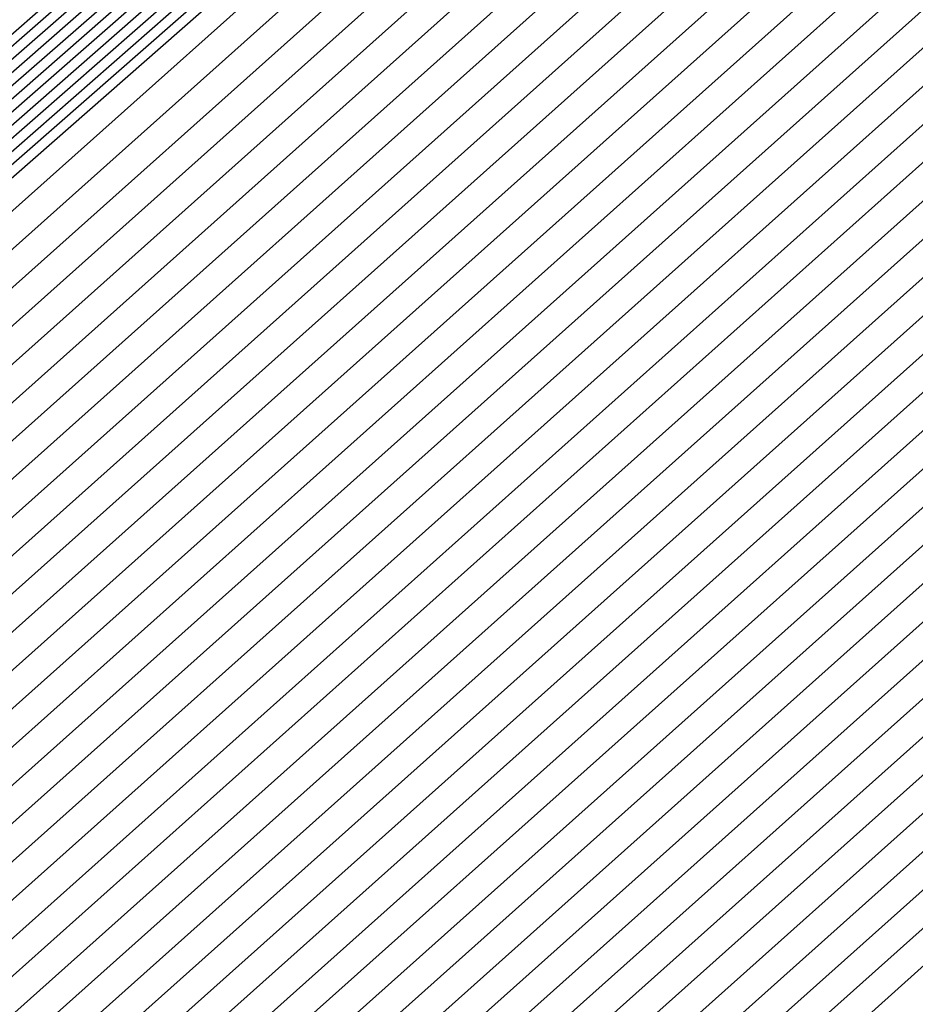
# Model space of a CAD drawing. Extents: x 3249832 to 3255657, y 13789405 to 13793316.
# Tile 917 of 1056: x 3253211.3234 to 3253211.3901, y 13791259.9511 to 13791260.0244. Entities that reach past the tile are written whole.
import ezdxf

# ---------------------------------------------------------------- set-up
doc = ezdxf.new("R2010")
doc.units = 0
doc.header["$LTSCALE"] = 100
doc.header["$MEASUREMENT"] = 0
for name, color, linetype in [('GRATIO_03231_CON', 1, 'CONTINUOUS'), ('GRATIO_0323_ICON', 1, 'CONTINUOUS'), ('TARGETS_EAST', 7, 'CONTINUOUS')]:
    doc.layers.add(name, color=color, linetype=linetype)

# ---------------------------------------------------------------- blocks, each defined once
blk = doc.blocks.new('Gratio_032316_contours')
at = {"layer": 'GRATIO_03231_CON', "color": 5, "linetype": 'Continuous', "flags": 128}
for points in [[(3253293.798373, 13791331.131311), (3253282.082854, 13791320.815718), (3253268.257836, 13791308.722622), (3253256.478491, 13791298.473901), (3253249.865083, 13791292.781659), (3253247.398206, 13791290.718887), (3253247.023539, 13791290.448797), (3253246.629661, 13791290.1036), (3253243.876746, 13791287.691505), (3253236.367871, 13791281.189718), (3253223.293177, 13791269.93665), (3253210.191067, 13791258.715525), (3253204.187016, 13791253.670777), (3253204.187014, 13791253.670777), (3253210.035202, 13791258.894242), (3253223.004679, 13791270.267407), (3253235.993201, 13791281.619171), (3253243.82253, 13791288.45167), (3253249.010414, 13791292.959989), (3253255.998597, 13791299.012453), (3253267.79711, 13791309.229136), (3253281.689131, 13791321.237116), (3253293.526131, 13791331.41522)], [(3253281.703867, 13791320.491041), (3253268.027588, 13791308.528072), (3253256.374954, 13791298.389654), (3253249.83265, 13791292.758707), (3253247.392273, 13791290.718163), (3253247.021649, 13791290.45095), (3253246.63032, 13791290.107823), (3253243.894709, 13791287.710827), (3253236.432955, 13791281.249833), (3253223.440304, 13791270.067378), (3253210.420408, 13791258.916665), (3253204.454031, 13791253.903573), (3253204.45403, 13791253.90357), (3253210.265496, 13791259.094286), (3253223.15342, 13791270.396274), (3253236.059978, 13791281.677323), (3253243.494674, 13791288.169109), (3253246.236293, 13791290.558915), (3253246.630942, 13791290.897916), (3253246.976878, 13791291.192818), (3253249.380962, 13791293.27243), (3253255.902209, 13791298.921086), (3253267.57241, 13791309.028745), (3253281.314456, 13791320.907856)], [(3253281.514374, 13791320.328701), (3253267.912464, 13791308.430798), (3253256.323186, 13791298.34753), (3253249.816433, 13791292.747232), (3253247.389307, 13791290.7178), (3253247.020703, 13791290.452026), (3253246.63065, 13791290.109934), (3253243.90369, 13791287.720489), (3253236.465497, 13791281.279891), (3253223.513867, 13791270.132741), (3253210.535079, 13791259.017233), (3253204.587539, 13791254.019969), (3253204.587538, 13791254.019968), (3253210.380657, 13791259.194295), (3253223.22789, 13791270.460601), (3253236.093697, 13791281.706031), (3253243.504926, 13791288.177315), (3253246.237927, 13791290.559532), (3253246.631434, 13791290.897348), (3253246.975681, 13791291.190435), (3253249.366914, 13791293.25849), (3253255.852885, 13791298.876217), (3253267.459724, 13791308.928789), (3253281.127076, 13791320.743256)], [(3253281.324881, 13791320.166363), (3253267.797344, 13791308.333522), (3253256.271417, 13791298.305406), (3253249.800217, 13791292.735756), (3253247.38634, 13791290.717438), (3253247.019758, 13791290.453103), (3253246.630979, 13791290.112045), (3253243.912671, 13791287.73015), (3253236.498039, 13791281.309949), (3253223.587429, 13791270.198103), (3253210.64975, 13791259.117804), (3253204.721046, 13791254.136365), (3253204.721046, 13791254.136365), (3253210.495817, 13791259.294303), (3253223.302356, 13791270.524924), (3253236.127417, 13791281.734739), (3253243.515178, 13791288.185521), (3253246.239562, 13791290.56015), (3253246.631926, 13791290.896781), (3253246.974483, 13791291.188052), (3253249.352866, 13791293.24455), (3253255.803561, 13791298.831348), (3253267.347038, 13791308.828835), (3253280.939697, 13791320.578654)], [(3253281.135387, 13791320.004024), (3253267.68222, 13791308.236247), (3253256.219649, 13791298.263283), (3253249.784, 13791292.72428), (3253247.383374, 13791290.717076), (3253247.018812, 13791290.454179), (3253246.631309, 13791290.114156), (3253243.921652, 13791287.739811), (3253236.530581, 13791281.340006), (3253223.660992, 13791270.263468), (3253210.76442, 13791259.218373), (3253204.854554, 13791254.25276), (3253204.854554, 13791254.252763), (3253210.610976, 13791259.394313), (3253223.376826, 13791270.589251), (3253236.161137, 13791281.763447), (3253243.52543, 13791288.193726), (3253246.241196, 13791290.560768), (3253246.632418, 13791290.896213), (3253246.973286, 13791291.185668), (3253249.338818, 13791293.230609), (3253255.754237, 13791298.786479), (3253267.234354, 13791308.728879), (3253280.752313, 13791320.414054)], [(3253267.451973, 13791308.041697), (3253256.116111, 13791298.179035), (3253249.751567, 13791292.701328), (3253247.377441, 13791290.716351), (3253247.016922, 13791290.456332), (3253246.631968, 13791290.118378), (3253243.939615, 13791287.759133), (3253236.595665, 13791281.400121), (3253223.808119, 13791270.394196), (3253210.993761, 13791259.419512), (3253205.121569, 13791254.485556), (3253205.12157, 13791254.485556), (3253210.841294, 13791259.59433), (3253223.525766, 13791270.717901), (3253236.228576, 13791281.820863), (3253243.545933, 13791288.210138), (3253246.244464, 13791290.562004), (3253246.633402, 13791290.895078), (3253246.970892, 13791291.180901), (3253249.310721, 13791293.202729), (3253255.655588, 13791298.696741), (3253267.008982, 13791308.528971)], [(3253267.336849, 13791307.944423), (3253256.064342, 13791298.136912), (3253249.73535, 13791292.689852), (3253247.374474, 13791290.715989), (3253247.015976, 13791290.457408), (3253246.632298, 13791290.120489), (3253243.948596, 13791287.768794), (3253236.628207, 13791281.430179), (3253223.881683, 13791270.459559), (3253211.108432, 13791259.520081), (3253205.255077, 13791254.601952), (3253205.255078, 13791254.601953), (3253210.956454, 13791259.694338), (3253223.600232, 13791270.782228), (3253236.262295, 13791281.84957), (3253243.556185, 13791288.218343), (3253246.246098, 13791290.562622), (3253246.633894, 13791290.89451), (3253246.969694, 13791291.178518), (3253249.296673, 13791293.188789), (3253255.606265, 13791298.651872), (3253266.896298, 13791308.429015)], [(3253267.221725, 13791307.847149), (3253256.012575, 13791298.094788), (3253249.719134, 13791292.678376), (3253247.371507, 13791290.715627), (3253247.015031, 13791290.458484), (3253246.632628, 13791290.1226), (3253243.957577, 13791287.778456), (3253236.66075, 13791281.460237), (3253223.955246, 13791270.524922), (3253211.223103, 13791259.62065), (3253205.388584, 13791254.718352), (3253205.388586, 13791254.718351), (3253211.071615, 13791259.794345), (3253223.674701, 13791270.846551), (3253236.296016, 13791281.878279), (3253243.566437, 13791288.226549), (3253246.247732, 13791290.56324), (3253246.634385, 13791290.893942), (3253246.968497, 13791291.176134), (3253249.282624, 13791293.174848), (3253255.55694, 13791298.607003), (3253266.783612, 13791308.329061)], [(3253267.106605, 13791307.749872), (3253255.960806, 13791298.052664), (3253249.702917, 13791292.6669), (3253247.368541, 13791290.715265), (3253247.014086, 13791290.459561), (3253246.632957, 13791290.124712), (3253243.966559, 13791287.788117), (3253236.693292, 13791281.490295), (3253224.02881, 13791270.590287), (3253211.337773, 13791259.72122), (3253205.522092, 13791254.834748), (3253205.522094, 13791254.834746), (3253211.186774, 13791259.894355), (3253223.749171, 13791270.910878), (3253236.329735, 13791281.906987), (3253243.576689, 13791288.234755), (3253246.249366, 13791290.563858), (3253246.634877, 13791290.893375), (3253246.9673, 13791291.173751), (3253249.268576, 13791293.160908), (3253255.507616, 13791298.562134), (3253266.670926, 13791308.229105)], [(3253266.876357, 13791307.555324), (3253255.857268, 13791297.968417), (3253249.670483, 13791292.643948), (3253247.362608, 13791290.71454), (3253247.012195, 13791290.461714), (3253246.633616, 13791290.128934), (3253243.984521, 13791287.807439), (3253236.758376, 13791281.55041), (3253224.175936, 13791270.721014), (3253211.567115, 13791259.922358), (3253205.789111, 13791255.067539), (3253205.78911, 13791255.067541), (3253211.417093, 13791260.094372), (3253223.898111, 13791271.039528), (3253236.397174, 13791281.964402), (3253243.597192, 13791288.251166), (3253246.252634, 13791290.565094), (3253246.635861, 13791290.892239), (3253246.964905, 13791291.168984), (3253249.240479, 13791293.133027), (3253255.408968, 13791298.472396), (3253266.445556, 13791308.029197)], [(3253266.761233, 13791307.458048), (3253255.8055, 13791297.926293), (3253249.654267, 13791292.632473), (3253247.359641, 13791290.714178), (3253247.011249, 13791290.46279), (3253246.633946, 13791290.131045), (3253243.993502, 13791287.8171), (3253236.790918, 13791281.580467), (3253224.2495, 13791270.786377), (3253211.681785, 13791260.022928), (3253205.922618, 13791255.183939), (3253205.922618, 13791255.183939), (3253211.532252, 13791260.19438), (3253223.972577, 13791271.103855), (3253236.430893, 13791281.993111), (3253243.607444, 13791288.259371), (3253246.254268, 13791290.565712), (3253246.636353, 13791290.891671), (3253246.963708, 13791291.166601), (3253249.226431, 13791293.119087), (3253255.359643, 13791298.427527), (3253266.33287, 13791307.929241)], [(3253266.64611, 13791307.360774), (3253255.753731, 13791297.884169), (3253249.63805, 13791292.620997), (3253247.356675, 13791290.713816), (3253247.010304, 13791290.463866), (3253246.634276, 13791290.133156), (3253244.002484, 13791287.826761), (3253236.82346, 13791281.610525), (3253224.323063, 13791270.85174), (3253211.796456, 13791260.123497), (3253206.056126, 13791255.300335), (3253206.056126, 13791255.300335), (3253211.647411, 13791260.294389), (3253224.047047, 13791271.168178), (3253236.464614, 13791282.021819), (3253243.617696, 13791288.267577), (3253246.255902, 13791290.566329), (3253246.636845, 13791290.891104), (3253246.962511, 13791291.164217), (3253249.212383, 13791293.105147), (3253255.310319, 13791298.382658), (3253266.220186, 13791307.829287)], [(3253266.530986, 13791307.263499), (3253255.701962, 13791297.842046), (3253249.621834, 13791292.609521), (3253247.353708, 13791290.713453), (3253247.009359, 13791290.464943), (3253246.634605, 13791290.135267), (3253244.011465, 13791287.836423), (3253236.856002, 13791281.640583), (3253224.396627, 13791270.917105), (3253211.911126, 13791260.224066), (3253206.189634, 13791255.416731), (3253206.189634, 13791255.416732), (3253211.762573, 13791260.394397), (3253224.121517, 13791271.232505), (3253236.498333, 13791282.050527), (3253243.627948, 13791288.275783), (3253246.257536, 13791290.566947), (3253246.637337, 13791290.890536), (3253246.961314, 13791291.161834), (3253249.198335, 13791293.091206), (3253255.260994, 13791298.337789), (3253266.1075, 13791307.729333)], [(3253266.300742, 13791307.068949), (3253255.598426, 13791297.757798), (3253249.5894, 13791292.586569), (3253247.347775, 13791290.712729), (3253247.007468, 13791290.467095), (3253246.635265, 13791290.139489), (3253244.029427, 13791287.855745), (3253236.921086, 13791281.700698), (3253224.543752, 13791271.047831), (3253212.140468, 13791260.425205), (3253206.456649, 13791255.649527), (3253206.45665, 13791255.649527), (3253211.992891, 13791260.594414), (3253224.270456, 13791271.361155), (3253236.565772, 13791282.107943), (3253243.648451, 13791288.292194), (3253246.260804, 13791290.568183), (3253246.638321, 13791290.889401), (3253246.958919, 13791291.157067), (3253249.170238, 13791293.063326), (3253255.162346, 13791298.248051), (3253265.88213, 13791307.529423)], [(3253266.185618, 13791306.971675), (3253255.546657, 13791297.715675), (3253249.573183, 13791292.575093), (3253247.344808, 13791290.712367), (3253247.006522, 13791290.468172), (3253246.635594, 13791290.141601), (3253244.038409, 13791287.865406), (3253236.953628, 13791281.730756), (3253224.617315, 13791271.113195), (3253212.255138, 13791260.525774), (3253206.590156, 13791255.765923), (3253206.590158, 13791255.765923), (3253212.10805, 13791260.694424), (3253224.344922, 13791271.425478), (3253236.599492, 13791282.136651), (3253243.658703, 13791288.3004), (3253246.262438, 13791290.568801), (3253246.638812, 13791290.888833), (3253246.957722, 13791291.154684), (3253249.15619, 13791293.049385), (3253255.113022, 13791298.203182), (3253265.769445, 13791307.429467)], [(3253266.070494, 13791306.874399), (3253255.494888, 13791297.673551), (3253249.556967, 13791292.563617), (3253247.341842, 13791290.712004), (3253247.005577, 13791290.469248), (3253246.635924, 13791290.143712), (3253244.04739, 13791287.875067), (3253236.98617, 13791281.760814), (3253224.690879, 13791271.178558), (3253212.369809, 13791260.626345), (3253206.723664, 13791255.882318), (3253206.723666, 13791255.88232), (3253212.22321, 13791260.794431), (3253224.419392, 13791271.489805), (3253236.633212, 13791282.165358), (3253243.668955, 13791288.308605), (3253246.264072, 13791290.569419), (3253246.639304, 13791290.888265), (3253246.956524, 13791291.1523), (3253249.142141, 13791293.035445), (3253255.063697, 13791298.158313), (3253265.656759, 13791307.329513)], [(3253265.955372, 13791306.777124), (3253255.44312, 13791297.631427), (3253249.54075, 13791292.552141), (3253247.338875, 13791290.711642), (3253247.004632, 13791290.470325), (3253246.636254, 13791290.145823), (3253244.056371, 13791287.884728), (3253237.018712, 13791281.790872), (3253224.764442, 13791271.243923), (3253212.48448, 13791260.726913), (3253206.857172, 13791255.998718), (3253206.857174, 13791255.998718), (3253212.338369, 13791260.894441), (3253224.493862, 13791271.554128), (3253236.666931, 13791282.194066), (3253243.679207, 13791288.316811), (3253246.265706, 13791290.570037), (3253246.639796, 13791290.887697), (3253246.955327, 13791291.149917), (3253249.128093, 13791293.021505), (3253255.014373, 13791298.113444), (3253265.544075, 13791307.229559)], [(3253265.725125, 13791306.582574), (3253255.339583, 13791297.54718), (3253249.508317, 13791292.52919), (3253247.332942, 13791290.710918), (3253247.002741, 13791290.472477), (3253246.636913, 13791290.150045), (3253244.074334, 13791287.904051), (3253237.083796, 13791281.850986), (3253224.911569, 13791271.374649), (3253212.713817, 13791260.928053), (3253207.124191, 13791256.23151), (3253207.12419, 13791256.231511), (3253212.568689, 13791261.094458), (3253224.642801, 13791271.682782), (3253236.73437, 13791282.251483), (3253243.69971, 13791288.333222), (3253246.268975, 13791290.571273), (3253246.64078, 13791290.886562), (3253246.952933, 13791291.14515), (3253249.099997, 13791292.993624), (3253254.915725, 13791298.023706), (3253265.318703, 13791307.029649)], [(3253265.610003, 13791306.4853), (3253255.287814, 13791297.505056), (3253249.4921, 13791292.517714), (3253247.329976, 13791290.710555), (3253247.001795, 13791290.473554), (3253246.637243, 13791290.152156), (3253244.083315, 13791287.913712), (3253237.116338, 13791281.881044), (3253224.985132, 13791271.440014), (3253212.828488, 13791261.028621), (3253207.257698, 13791256.34791), (3253207.257698, 13791256.347908), (3253212.683849, 13791261.194466), (3253224.717267, 13791271.747105), (3253236.76809, 13791282.28019), (3253243.709962, 13791288.341428), (3253246.270609, 13791290.571891), (3253246.641272, 13791290.885994), (3253246.951735, 13791291.142767), (3253249.085948, 13791292.979684), (3253254.8664, 13791297.978837), (3253265.206019, 13791306.929695)], [(3253265.494879, 13791306.388026), (3253255.236046, 13791297.462932), (3253249.475884, 13791292.506238), (3253247.327009, 13791290.710193), (3253247.00085, 13791290.47463), (3253246.637572, 13791290.154267), (3253244.092296, 13791287.923373), (3253237.14888, 13791281.911102), (3253225.058696, 13791271.505377), (3253212.943158, 13791261.12919), (3253207.391206, 13791256.464306), (3253207.391205, 13791256.464306), (3253212.799008, 13791261.294475), (3253224.791737, 13791271.811432), (3253236.80181, 13791282.308898), (3253243.720214, 13791288.349633), (3253246.272243, 13791290.572509), (3253246.641764, 13791290.885427), (3253246.950538, 13791291.140383), (3253249.0719, 13791292.965744), (3253254.817076, 13791297.933968), (3253265.093333, 13791306.829739)], [(3253265.379755, 13791306.290749), (3253255.184277, 13791297.420809), (3253249.459667, 13791292.494762), (3253247.324043, 13791290.709831), (3253246.999905, 13791290.475706), (3253246.637902, 13791290.156378), (3253244.101277, 13791287.933034), (3253237.181422, 13791281.94116), (3253225.132259, 13791271.570741), (3253213.057829, 13791261.229761), (3253207.524713, 13791256.580702), (3253207.524713, 13791256.580701), (3253212.914167, 13791261.394483), (3253224.866207, 13791271.875755), (3253236.83553, 13791282.337607), (3253243.730466, 13791288.357839), (3253246.273877, 13791290.573126), (3253246.642256, 13791290.884859), (3253246.949341, 13791291.138), (3253249.057852, 13791292.951803), (3253254.767752, 13791297.889098), (3253264.980647, 13791306.729784)], [(3253265.149509, 13791306.096201), (3253255.08074, 13791297.336561), (3253249.427234, 13791292.47181), (3253247.31811, 13791290.709106), (3253246.998014, 13791290.477859), (3253246.638561, 13791290.160601), (3253244.11924, 13791287.952356), (3253237.246506, 13791282.001275), (3253225.279384, 13791271.701467), (3253213.28717, 13791261.430898), (3253207.791729, 13791256.813497), (3253207.791729, 13791256.813496), (3253213.144488, 13791261.5945), (3253225.015147, 13791272.004405), (3253236.902969, 13791282.395022), (3253243.750969, 13791288.37425), (3253246.277145, 13791290.574362), (3253246.643239, 13791290.883724), (3253246.946946, 13791291.133233), (3253249.029755, 13791292.923923), (3253254.669103, 13791297.799361), (3253264.755277, 13791306.529875)], [(3253265.034385, 13791305.998925), (3253255.028971, 13791297.294438), (3253249.411017, 13791292.460334), (3253247.315143, 13791290.708744), (3253246.997068, 13791290.478935), (3253246.638891, 13791290.162712), (3253244.128221, 13791287.962018), (3253237.279049, 13791282.031333), (3253225.352948, 13791271.766832), (3253213.401841, 13791261.531469), (3253207.925236, 13791256.929893), (3253207.925237, 13791256.929894), (3253213.259647, 13791261.694508), (3253225.089613, 13791272.068732), (3253236.936688, 13791282.42373), (3253243.761221, 13791288.382456), (3253246.278779, 13791290.57498), (3253246.643731, 13791290.883156), (3253246.945749, 13791291.130849), (3253249.015707, 13791292.909983), (3253254.619779, 13791297.754491), (3253264.642591, 13791306.42992)], [(3253264.919264, 13791305.901651), (3253254.977202, 13791297.252314), (3253249.3948, 13791292.448858), (3253247.312176, 13791290.708382), (3253246.996123, 13791290.480012), (3253246.639221, 13791290.164823), (3253244.137203, 13791287.971679), (3253237.311591, 13791282.06139), (3253225.426511, 13791271.832195), (3253213.516511, 13791261.632038), (3253208.058744, 13791257.046289), (3253208.058745, 13791257.04629), (3253213.374806, 13791261.794518), (3253225.164083, 13791272.133057), (3253236.970408, 13791282.452439), (3253243.771473, 13791288.390661), (3253246.280413, 13791290.575598), (3253246.644223, 13791290.882588), (3253246.944552, 13791291.128466), (3253249.001658, 13791292.896042), (3253254.570455, 13791297.709622), (3253264.529907, 13791306.329965)], [(3253264.80414, 13791305.804376), (3253254.925434, 13791297.21019), (3253249.378584, 13791292.437382), (3253247.30921, 13791290.70802), (3253246.995178, 13791290.481088), (3253246.63955, 13791290.166934), (3253244.146184, 13791287.98134), (3253237.344133, 13791282.091448), (3253225.500075, 13791271.89756), (3253213.631182, 13791261.732606), (3253208.192251, 13791257.162689), (3253208.192253, 13791257.162687), (3253213.489966, 13791261.894525), (3253225.238552, 13791272.197382), (3253237.004128, 13791282.481146), (3253243.781725, 13791288.398867), (3253246.282047, 13791290.576216), (3253246.644715, 13791290.88202), (3253246.943355, 13791291.126083), (3253248.98761, 13791292.882102), (3253254.521131, 13791297.664754), (3253264.417221, 13791306.230011)], [(3253264.573894, 13791305.609826), (3253254.821897, 13791297.125943), (3253249.34615, 13791292.414431), (3253247.303277, 13791290.707295), (3253246.993287, 13791290.483241), (3253246.640209, 13791290.171156), (3253244.164146, 13791288.000663), (3253237.409217, 13791282.151563), (3253225.647202, 13791272.028285), (3253213.860523, 13791261.933746), (3253208.459267, 13791257.395481), (3253208.459267, 13791257.395482), (3253213.720284, 13791262.094543), (3253225.387492, 13791272.326032), (3253237.071567, 13791282.538562), (3253243.802228, 13791288.415278), (3253246.285315, 13791290.577452), (3253246.645699, 13791290.880885), (3253246.94096, 13791291.121316), (3253248.959514, 13791292.854222), (3253254.422482, 13791297.575015), (3253264.191851, 13791306.030101)], [(3253264.45877, 13791305.512552), (3253254.770128, 13791297.083819), (3253249.329934, 13791292.402955), (3253247.30031, 13791290.706933), (3253246.992341, 13791290.484317), (3253246.640539, 13791290.173268), (3253244.173127, 13791288.010324), (3253237.441759, 13791282.181621), (3253225.720765, 13791272.09365), (3253213.975194, 13791262.034314), (3253208.592778, 13791257.51188), (3253208.592775, 13791257.511878), (3253213.835445, 13791262.194552), (3253225.461958, 13791272.390357), (3253237.105286, 13791282.56727), (3253243.81248, 13791288.423484), (3253246.286949, 13791290.57807), (3253246.646191, 13791290.880317), (3253246.939763, 13791291.118932), (3253248.945465, 13791292.840281), (3253254.373158, 13791297.530146), (3253264.079166, 13791305.930146)], [(3253264.343648, 13791305.415276), (3253254.71836, 13791297.041695), (3253249.313717, 13791292.391479), (3253247.297344, 13791290.706571), (3253246.991396, 13791290.485394), (3253246.640869, 13791290.175379), (3253244.182109, 13791288.019985), (3253237.474301, 13791282.211679), (3253225.794328, 13791272.159013), (3253214.089865, 13791262.134885), (3253208.726286, 13791257.628276), (3253208.726283, 13791257.628275), (3253213.950605, 13791262.29456), (3253225.536428, 13791272.454682), (3253237.139007, 13791282.595978), (3253243.822732, 13791288.43169), (3253246.288583, 13791290.578688), (3253246.646683, 13791290.87975), (3253246.938566, 13791291.116549), (3253248.931417, 13791292.826341), (3253254.323834, 13791297.485277), (3253263.96648, 13791305.830192)], [(3253264.228524, 13791305.318001), (3253254.666591, 13791296.999572), (3253249.2975, 13791292.380003), (3253247.294377, 13791290.706208), (3253246.990451, 13791290.48647), (3253246.641198, 13791290.17749), (3253244.19109, 13791288.029646), (3253237.506843, 13791282.241737), (3253225.867892, 13791272.224376), (3253214.204535, 13791262.235454), (3253208.859793, 13791257.744672), (3253208.859791, 13791257.744673), (3253214.065764, 13791262.394569), (3253225.610898, 13791272.519009), (3253237.172726, 13791282.624686), (3253243.832984, 13791288.439895), (3253246.290217, 13791290.579306), (3253246.647175, 13791290.879182), (3253246.937368, 13791291.114165), (3253248.917369, 13791292.812401), (3253254.27451, 13791297.440408), (3253263.853796, 13791305.730237)], [(3253263.998279, 13791305.123451), (3253254.563054, 13791296.915324), (3253249.265067, 13791292.357051), (3253247.288444, 13791290.705484), (3253246.98856, 13791290.488623), (3253246.641858, 13791290.181712), (3253244.209052, 13791288.048968), (3253237.571927, 13791282.301851), (3253226.015019, 13791272.355104), (3253214.433876, 13791262.436593), (3253209.126809, 13791257.977468), (3253209.126807, 13791257.977466), (3253214.296083, 13791262.594587), (3253225.759837, 13791272.647659), (3253237.240165, 13791282.682102), (3253243.853487, 13791288.456307), (3253246.293485, 13791290.580541), (3253246.648158, 13791290.878047), (3253246.934974, 13791291.109399), (3253248.889272, 13791292.78452), (3253254.175861, 13791297.35067), (3253263.628424, 13791305.530326)], [(3253263.883155, 13791305.026177), (3253254.511285, 13791296.873201), (3253249.24885, 13791292.345575), (3253247.285477, 13791290.705122), (3253246.987614, 13791290.489699), (3253246.642187, 13791290.183823), (3253244.218034, 13791288.05863), (3253237.60447, 13791282.331909), (3253226.08858, 13791272.420468), (3253214.548547, 13791262.537162), (3253209.260316, 13791258.093864), (3253209.260315, 13791258.093863), (3253214.411242, 13791262.694594), (3253225.834303, 13791272.711984), (3253237.273884, 13791282.71081), (3253243.863739, 13791288.464512), (3253246.295119, 13791290.581159), (3253246.64865, 13791290.877479), (3253246.933777, 13791291.107015), (3253248.875224, 13791292.77058), (3253254.126537, 13791297.305801), (3253263.51574, 13791305.430372)], [(3253263.768031, 13791304.928903), (3253254.459517, 13791296.831077), (3253249.232634, 13791292.334099), (3253247.282511, 13791290.704759), (3253246.986669, 13791290.490776), (3253246.642517, 13791290.185934), (3253244.227015, 13791288.068291), (3253237.637011, 13791282.361967), (3253226.162144, 13791272.485831), (3253214.663218, 13791262.637731), (3253209.393824, 13791258.21026), (3253209.393823, 13791258.210261), (3253214.526403, 13791262.794604), (3253225.908773, 13791272.776309), (3253237.307605, 13791282.739518), (3253243.873991, 13791288.472718), (3253246.296754, 13791290.581777), (3253246.649142, 13791290.876911), (3253246.932579, 13791291.104632), (3253248.861175, 13791292.756639), (3253254.077212, 13791297.260932), (3253263.403054, 13791305.330417)], [(3253263.652909, 13791304.831626), (3253254.407748, 13791296.788953), (3253249.216417, 13791292.322623), (3253247.279544, 13791290.704397), (3253246.985724, 13791290.491852), (3253246.642847, 13791290.188045), (3253244.235996, 13791288.077952), (3253237.669553, 13791282.392025), (3253226.235707, 13791272.551194), (3253214.777888, 13791262.738301), (3253209.527331, 13791258.326659), (3253209.527331, 13791258.326658), (3253214.641562, 13791262.894612), (3253225.983243, 13791272.840634), (3253237.341324, 13791282.768226), (3253243.884243, 13791288.480923), (3253246.298388, 13791290.582395), (3253246.649634, 13791290.876343), (3253246.931382, 13791291.102248), (3253248.847127, 13791292.742699), (3253254.027888, 13791297.216063), (3253263.290368, 13791305.230462)], [(3253226.382834, 13791272.681922), (3253215.00723, 13791262.939439), (3253209.794347, 13791258.559451), (3253209.794347, 13791258.559452), (3253214.871881, 13791263.094629), (3253226.132183, 13791272.969284)], [(3253226.456398, 13791272.747287), (3253215.1219, 13791263.040009), (3253209.927854, 13791258.675849), (3253209.927855, 13791258.675849), (3253214.98704, 13791263.194638), (3253226.206649, 13791273.03361)], [(3253226.529961, 13791272.81265), (3253215.236571, 13791263.140578), (3253210.061362, 13791258.792247), (3253210.061363, 13791258.792246), (3253215.102201, 13791263.294646), (3253226.281118, 13791273.097935)], [(3253226.603525, 13791272.878012), (3253215.351241, 13791263.241147), (3253210.194873, 13791258.908643), (3253210.194871, 13791258.908643), (3253215.217361, 13791263.394654), (3253226.355588, 13791273.16226)], [(3253226.750651, 13791273.00874), (3253215.580581, 13791263.442286), (3253210.461888, 13791259.141436), (3253210.461887, 13791259.141437), (3253215.447679, 13791263.594671), (3253226.504528, 13791273.29091)], [(3253226.824215, 13791273.074105), (3253215.695251, 13791263.542855), (3253210.595396, 13791259.257834), (3253210.595395, 13791259.257834), (3253215.562839, 13791263.69468), (3253226.578994, 13791273.355235)], [(3253226.897776, 13791273.139468), (3253215.809922, 13791263.643426), (3253210.728904, 13791259.37423), (3253210.728903, 13791259.374231), (3253215.677998, 13791263.794688), (3253226.653464, 13791273.41956)], [(3253226.97134, 13791273.204831), (3253215.924593, 13791263.743994), (3253210.862411, 13791259.490628), (3253210.862411, 13791259.490628), (3253215.793159, 13791263.894698)], [(3253216.153934, 13791263.945134), (3253211.129426, 13791259.723422), (3253211.129427, 13791259.723422), (3253216.023478, 13791264.094715)], [(3253216.268605, 13791264.045702), (3253211.262934, 13791259.839819), (3253211.262935, 13791259.839819), (3253216.138637, 13791264.194723)]]:
    blk.add_lwpolyline(points, dxfattribs=at)
at = {"layer": 'GRATIO_0323_ICON', "color": 7, "linetype": 'Continuous', "flags": 128}
for points in [[(3253281.89336, 13791320.65338), (3253268.142712, 13791308.625346), (3253256.426723, 13791298.431777), (3253249.848867, 13791292.770183), (3253247.39524, 13791290.718525), (3253247.022594, 13791290.449873), (3253246.62999, 13791290.105711), (3253243.885727, 13791287.701166), (3253236.400413, 13791281.219776), (3253223.36674, 13791270.002013), (3253210.305738, 13791258.816096), (3253204.320523, 13791253.787173), (3253204.320522, 13791253.787174), (3253210.150337, 13791258.994278), (3253223.078951, 13791270.331951), (3253236.026258, 13791281.648614), (3253243.484422, 13791288.160904), (3253246.234659, 13791290.558297), (3253246.63045, 13791290.898484), (3253246.978075, 13791291.195202), (3253249.395011, 13791293.286371), (3253255.951534, 13791298.965955), (3253267.685094, 13791309.128699), (3253281.501835, 13791321.072455)], [(3253280.945894, 13791319.841684), (3253267.567096, 13791308.138973), (3253256.16788, 13791298.221159), (3253249.767783, 13791292.712804), (3253247.380407, 13791290.716714), (3253247.017867, 13791290.455255), (3253246.631639, 13791290.116267), (3253243.930634, 13791287.749472), (3253236.563123, 13791281.370064), (3253223.734556, 13791270.328831), (3253210.879091, 13791259.318942), (3253204.988061, 13791254.36916), (3253204.988062, 13791254.369158), (3253210.726135, 13791259.49432), (3253223.451296, 13791270.653578), (3253236.194856, 13791281.792155), (3253243.535681, 13791288.201932), (3253246.24283, 13791290.561386), (3253246.63291, 13791290.895645), (3253246.972089, 13791291.183285), (3253249.324769, 13791293.216669), (3253255.704912, 13791298.74161), (3253267.121668, 13791308.628925), (3253280.564934, 13791320.249454)], [(3253266.991481, 13791307.652598), (3253255.909037, 13791298.01054), (3253249.6867, 13791292.655425), (3253247.365574, 13791290.714902), (3253247.01314, 13791290.460637), (3253246.633287, 13791290.126823), (3253243.97554, 13791287.797778), (3253236.725834, 13791281.520353), (3253224.102373, 13791270.655649), (3253211.452444, 13791259.821789), (3253205.655603, 13791254.951144), (3253205.655602, 13791254.951144), (3253211.301934, 13791259.994362), (3253223.823641, 13791270.975201), (3253236.363455, 13791281.935695), (3253243.58694, 13791288.24296), (3253246.251, 13791290.564476), (3253246.635369, 13791290.892807), (3253246.966103, 13791291.171368), (3253249.254528, 13791293.146968), (3253255.458291, 13791298.517265), (3253266.558242, 13791308.129151)], [(3253266.415864, 13791307.166223), (3253255.650194, 13791297.799922), (3253249.605617, 13791292.598045), (3253247.350742, 13791290.713091), (3253247.008413, 13791290.466019), (3253246.634935, 13791290.137378), (3253244.020446, 13791287.846084), (3253236.888544, 13791281.670641), (3253224.470188, 13791270.982468), (3253212.025797, 13791260.324637), (3253206.323141, 13791255.533131), (3253206.323142, 13791255.53313), (3253211.877732, 13791260.494407), (3253224.195986, 13791271.296828), (3253236.532053, 13791282.079234), (3253243.6382, 13791288.283988), (3253246.25917, 13791290.567565), (3253246.637829, 13791290.889968), (3253246.960116, 13791291.15945), (3253249.184286, 13791293.077266), (3253255.21167, 13791298.29292), (3253265.994814, 13791307.629377)], [(3253265.840248, 13791306.67985), (3253255.391351, 13791297.589303), (3253249.524534, 13791292.540666), (3253247.335909, 13791290.71128), (3253247.003686, 13791290.471401), (3253246.636583, 13791290.147934), (3253244.065352, 13791287.894389), (3253237.051254, 13791281.820929), (3253224.838006, 13791271.309286), (3253212.59915, 13791260.827482), (3253206.990679, 13791256.115114), (3253206.990682, 13791256.115115), (3253212.45353, 13791260.994449), (3253224.568332, 13791271.618455), (3253236.700651, 13791282.222775), (3253243.689459, 13791288.325016), (3253246.267341, 13791290.570655), (3253246.640288, 13791290.88713), (3253246.95413, 13791291.147533), (3253249.114045, 13791293.007565), (3253254.965049, 13791298.068575), (3253265.431389, 13791307.129603)], [(3253265.264633, 13791306.193475), (3253255.132509, 13791297.378685), (3253249.44345, 13791292.483286), (3253247.321076, 13791290.709469), (3253246.998959, 13791290.476783), (3253246.638232, 13791290.15849), (3253244.110259, 13791287.942695), (3253237.213964, 13791281.971218), (3253225.205823, 13791271.636104), (3253213.172499, 13791261.33033), (3253207.658221, 13791256.697101), (3253207.658221, 13791256.697099), (3253213.029327, 13791261.494493), (3253224.940677, 13791271.940082), (3253236.869249, 13791282.366314), (3253243.740718, 13791288.366045), (3253246.275511, 13791290.573744), (3253246.642748, 13791290.884291), (3253246.948144, 13791291.135616), (3253249.043803, 13791292.937863), (3253254.718428, 13791297.84423), (3253264.867963, 13791306.62983)], [(3253264.689016, 13791305.7071), (3253254.873665, 13791297.168066), (3253249.362367, 13791292.425906), (3253247.306243, 13791290.707657), (3253246.994232, 13791290.482165), (3253246.63988, 13791290.169045), (3253244.155165, 13791287.991001), (3253237.376675, 13791282.121506), (3253225.573638, 13791271.962922), (3253213.745853, 13791261.833177), (3253208.325759, 13791257.279085), (3253208.325759, 13791257.279085), (3253213.605125, 13791261.994535), (3253225.313022, 13791272.261707), (3253237.037847, 13791282.509854), (3253243.791977, 13791288.407073), (3253246.283681, 13791290.576834), (3253246.645207, 13791290.881453), (3253246.942157, 13791291.123699), (3253248.973562, 13791292.868162), (3253254.471807, 13791297.619884), (3253264.304535, 13791306.130056)], [(3253264.113401, 13791305.220727), (3253254.614823, 13791296.957448), (3253249.281284, 13791292.368527), (3253247.291411, 13791290.705846), (3253246.989505, 13791290.487546), (3253246.641528, 13791290.179601), (3253244.200071, 13791288.039307), (3253237.539385, 13791282.271795), (3253225.941455, 13791272.289741), (3253214.319206, 13791262.336023), (3253208.993301, 13791257.861068), (3253208.993299, 13791257.86107), (3253214.180923, 13791262.494577), (3253225.685367, 13791272.583334), (3253237.206446, 13791282.653394), (3253243.843236, 13791288.448101), (3253246.291851, 13791290.579923), (3253246.647666, 13791290.878614), (3253246.936171, 13791291.111782), (3253248.90332, 13791292.79846), (3253254.225185, 13791297.395539), (3253263.74111, 13791305.630282)], [(3253226.309271, 13791272.616559), (3253214.892559, 13791262.83887), (3253209.660839, 13791258.443055), (3253209.660839, 13791258.443054), (3253214.756722, 13791262.994621), (3253226.057713, 13791272.904959)], [(3253226.677088, 13791272.943377), (3253215.465912, 13791263.341718), (3253210.328381, 13791259.02504), (3253210.328379, 13791259.02504), (3253215.33252, 13791263.494663), (3253226.430058, 13791273.226585)], [(3253216.039263, 13791263.844563), (3253210.995919, 13791259.607026), (3253210.995919, 13791259.607025), (3253215.908318, 13791263.994705)]]:
    blk.add_lwpolyline(points, dxfattribs=at)

msp = doc.modelspace()

# ---------------------------------------------------------------- block references
at = {"layer": 'TARGETS_EAST'}
msp.add_blockref('Gratio_032316_contours', (0, 0), dxfattribs=at)

doc.saveas('drawing.dxf')
